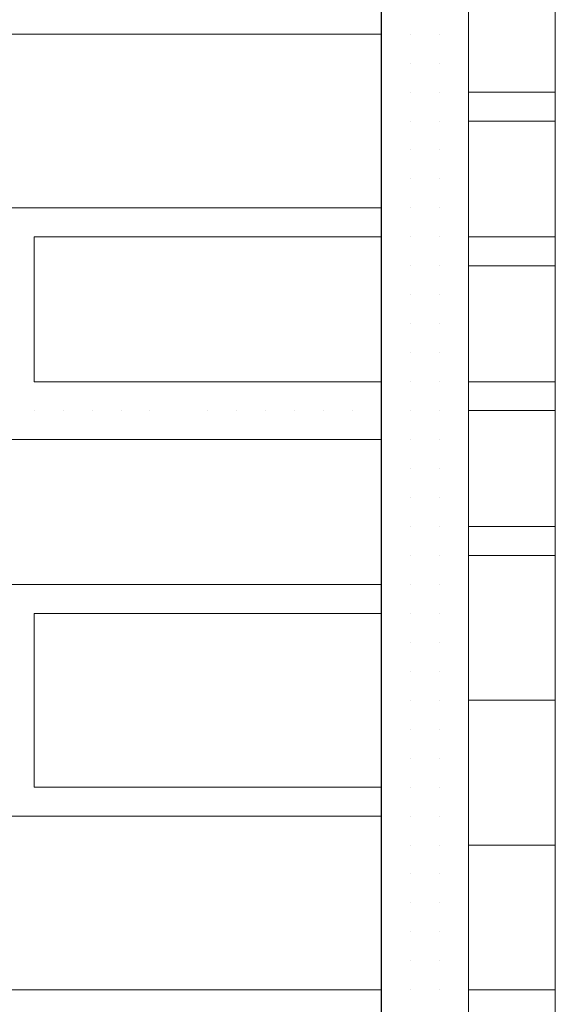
# Model space of a CAD drawing. Header units: metres. Extents: x 5.7 to 89.8, y 4 to 63.5.
# Tile 457 of 475: x 73.041 to 73.22, y 51.047 to 51.374. Entities that reach past the tile are written whole.
import ezdxf

# ---------------------------------------------------------------- set-up
doc = ezdxf.new("R2010")
doc.units = ezdxf.units.M
doc.header["$MEASUREMENT"] = 0
for name, color, linetype in [('PDF17_hatch-borshi', 7, 'Continuous'), ('PDF17_kaff', 7, 'Continuous'), ('PDF17_wall', 7, 'Continuous')]:
    doc.layers.add(name, color=color, linetype=linetype)

msp = doc.modelspace()

# ---------------------------------------------------------------- linework, layer by layer
at = {"layer": 'PDF17_hatch-borshi', "lineweight": 18}
for points in [[(72.93066, 51.36961), (73.16181, 51.36961)], [(73.05586, 51.36961), (73.05586, 51.36961)], [(73.06549, 51.36961), (73.06549, 51.36961)], [(73.08476, 51.36961), (73.08476, 51.36961)], [(73.11365, 51.36961), (73.11365, 51.36961)], [(73.11365, 51.36961), (73.11365, 51.36961)], [(73.13291, 51.36961), (73.13291, 51.36961)], [(73.14254, 51.36961), (73.14254, 51.36961)], [(73.15217, 51.36961), (73.15217, 51.36961)], [(73.15217, 51.36961), (73.15217, 51.36961)], [(73.16181, 51.36961), (73.16181, 51.36961)], [(73.16181, 51.36961), (73.16181, 51.36961)], [(73.16181, 51.36961), (73.16181, 51.36961)], [(73.17144, 51.36961), (73.17144, 51.36961)], [(73.17144, 51.36961), (73.17144, 51.36961)], [(73.17144, 51.36961), (73.17144, 51.36961)], [(73.17144, 51.36961), (73.17144, 51.36961)], [(73.18107, 51.36961), (73.18107, 51.36961)], [(73.18107, 51.36961), (73.18107, 51.36961)], [(73.18107, 51.36961), (73.18107, 51.36961)], [(73.1907, 51.36961), (73.1907, 51.36961)], [(73.1907, 51.36961), (73.1907, 51.36961)], [(73.1907, 51.36961), (73.1907, 51.36961)], [(73.1907, 51.36961), (73.1907, 51.36961)], [(73.16181, 51.35998), (73.16181, 51.35998)], [(73.16181, 51.35998), (73.16181, 51.35998)], [(73.16181, 51.35998), (73.16181, 51.35998)], [(73.17144, 51.35998), (73.17144, 51.35998)], [(73.17144, 51.35998), (73.17144, 51.35998)], [(73.17144, 51.35998), (73.17144, 51.35998)], [(73.17144, 51.35998), (73.17144, 51.35998)], [(73.18107, 51.35998), (73.18107, 51.35998)], [(73.18107, 51.35998), (73.18107, 51.35998)], [(73.18107, 51.35998), (73.18107, 51.35998)], [(73.18107, 51.35998), (73.18107, 51.35998)], [(73.1907, 51.35998), (73.1907, 51.35998)], [(73.1907, 51.35998), (73.1907, 51.35998)], [(73.1907, 51.35998), (73.1907, 51.35998)], [(73.1907, 51.35998), (73.1907, 51.35998)], [(73.16181, 51.35035), (73.16181, 51.35035)], [(73.16181, 51.35035), (73.16181, 51.35035)], [(73.17144, 51.35035), (73.17144, 51.35035)], [(73.17144, 51.35035), (73.17144, 51.35035)], [(73.17144, 51.35035), (73.17144, 51.35035)], [(73.18107, 51.35035), (73.18107, 51.35035)], [(73.18107, 51.35035), (73.18107, 51.35035)], [(73.18107, 51.35035), (73.18107, 51.35035)], [(73.1907, 51.35035), (73.1907, 51.35035)], [(73.1907, 51.35035), (73.1907, 51.35035)], [(73.1907, 51.35035), (73.1907, 51.35035)], [(73.1907, 51.35035), (73.1907, 51.35035)], [(73.16181, 51.34072), (73.16181, 51.34072)], [(73.16181, 51.34072), (73.16181, 51.34072)], [(73.16181, 51.34072), (73.16181, 51.34072)], [(73.17144, 51.34072), (73.17144, 51.34072)], [(73.17144, 51.34072), (73.17144, 51.34072)], [(73.17144, 51.34072), (73.17144, 51.34072)], [(73.17144, 51.34072), (73.17144, 51.34072)], [(73.18107, 51.34072), (73.18107, 51.34072)], [(73.18107, 51.34072), (73.18107, 51.34072)], [(73.18107, 51.34072), (73.18107, 51.34072)], [(73.18107, 51.34072), (73.18107, 51.34072)], [(73.1907, 51.34072), (73.1907, 51.34072)], [(73.1907, 51.34072), (73.1907, 51.34072)], [(73.1907, 51.34072), (73.1907, 51.34072)], [(73.1907, 51.34072), (73.1907, 51.34072)], [(73.16181, 51.33109), (73.16181, 51.33109)], [(73.16181, 51.33109), (73.16181, 51.33109)], [(73.16181, 51.33109), (73.16181, 51.33109)], [(73.16181, 51.33109), (73.16181, 51.33109)], [(73.17144, 51.33109), (73.17144, 51.33109)], [(73.17144, 51.33109), (73.17144, 51.33109)], [(73.17144, 51.33109), (73.17144, 51.33109)], [(73.17144, 51.33109), (73.17144, 51.33109)], [(73.18107, 51.33109), (73.18107, 51.33109)], [(73.18107, 51.33109), (73.18107, 51.33109)], [(73.18107, 51.33109), (73.18107, 51.33109)], [(73.18107, 51.33109), (73.18107, 51.33109)], [(73.1907, 51.33109), (73.1907, 51.33109)], [(73.1907, 51.33109), (73.1907, 51.33109)], [(73.1907, 51.33109), (73.1907, 51.33109)], [(73.1907, 51.33109), (73.1907, 51.33109)], [(73.16181, 51.32145), (73.16181, 51.32145)], [(73.17144, 51.32145), (73.17144, 51.32145)], [(73.17144, 51.32145), (73.17144, 51.32145)], [(73.18107, 51.32145), (73.18107, 51.32145)], [(73.18107, 51.32145), (73.18107, 51.32145)], [(73.18107, 51.32145), (73.18107, 51.32145)], [(73.18107, 51.32145), (73.18107, 51.32145)], [(73.1907, 51.32145), (73.1907, 51.32145)], [(73.1907, 51.32145), (73.1907, 51.32145)], [(73.1907, 51.32145), (73.1907, 51.32145)], [(73.16181, 51.31182), (72.93066, 51.31182)], [(73.04623, 51.31182), (73.04623, 51.31182)], [(73.04623, 51.31182), (73.04623, 51.31182)], [(73.05586, 51.31182), (73.05586, 51.31182)], [(73.05586, 51.31182), (73.05586, 51.31182)], [(73.06549, 51.31182), (73.06549, 51.31182)], [(73.06549, 51.31182), (73.06549, 51.31182)], [(73.07512, 51.31182), (73.07512, 51.31182)], [(73.08476, 51.31182), (73.08476, 51.31182)], [(73.09439, 51.31182), (73.09439, 51.31182)], [(73.09439, 51.31182), (73.09439, 51.31182)], [(73.11365, 51.31182), (73.11365, 51.31182)], [(73.12328, 51.31182), (73.12328, 51.31182)], [(73.12328, 51.31182), (73.12328, 51.31182)], [(73.14254, 51.31182), (73.14254, 51.31182)], [(73.15217, 51.31182), (73.15217, 51.31182)], [(73.15217, 51.31182), (73.15217, 51.31182)], [(73.16181, 51.31182), (73.16181, 51.31182)], [(73.16181, 51.31182), (73.16181, 51.31182)], [(73.16181, 51.31182), (73.16181, 51.31182)], [(73.17144, 51.31182), (73.17144, 51.31182)], [(73.17144, 51.31182), (73.17144, 51.31182)], [(73.17144, 51.31182), (73.17144, 51.31182)], [(73.17144, 51.31182), (73.17144, 51.31182)], [(73.18107, 51.31182), (73.18107, 51.31182)], [(73.18107, 51.31182), (73.18107, 51.31182)], [(73.18107, 51.31182), (73.18107, 51.31182)], [(73.1907, 51.31182), (73.1907, 51.31182)], [(73.1907, 51.31182), (73.1907, 51.31182)], [(73.1907, 51.31182), (73.1907, 51.31182)], [(73.16181, 51.25404), (73.04623, 51.25404), (73.04623, 51.30219), (73.16181, 51.30219)], [(73.04623, 51.30219), (73.04623, 51.30219)], [(73.06549, 51.30219), (73.06549, 51.30219)], [(73.11365, 51.30219), (73.11365, 51.30219)], [(73.13291, 51.30219), (73.13291, 51.30219)], [(73.15217, 51.30219), (73.15217, 51.30219)], [(73.16181, 51.30219), (73.16181, 51.30219)], [(73.16181, 51.30219), (73.16181, 51.30219)], [(73.17144, 51.30219), (73.17144, 51.30219)], [(73.17144, 51.30219), (73.17144, 51.30219)], [(73.17144, 51.30219), (73.17144, 51.30219)], [(73.17144, 51.30219), (73.17144, 51.30219)], [(73.18107, 51.30219), (73.18107, 51.30219)], [(73.18107, 51.30219), (73.18107, 51.30219)], [(73.1907, 51.30219), (73.1907, 51.30219)], [(73.1907, 51.30219), (73.1907, 51.30219)], [(73.1907, 51.30219), (73.1907, 51.30219)], [(73.1907, 51.30219), (73.1907, 51.30219)], [(73.04623, 51.29256), (73.04623, 51.29256)], [(73.04623, 51.29256), (73.04623, 51.29256)], [(73.16181, 51.29256), (73.16181, 51.29256)], [(73.16181, 51.29256), (73.16181, 51.29256)], [(73.17144, 51.29256), (73.17144, 51.29256)], [(73.17144, 51.29256), (73.17144, 51.29256)], [(73.17144, 51.29256), (73.17144, 51.29256)], [(73.18107, 51.29256), (73.18107, 51.29256)], [(73.18107, 51.29256), (73.18107, 51.29256)], [(73.18107, 51.29256), (73.18107, 51.29256)], [(73.18107, 51.29256), (73.18107, 51.29256)], [(73.18107, 51.29256), (73.18107, 51.29256)], [(73.1907, 51.29256), (73.1907, 51.29256)], [(73.1907, 51.29256), (73.1907, 51.29256)], [(73.1907, 51.29256), (73.1907, 51.29256)], [(73.16181, 51.28293), (73.16181, 51.28293)], [(73.17144, 51.28293), (73.17144, 51.28293)], [(73.17144, 51.28293), (73.17144, 51.28293)], [(73.17144, 51.28293), (73.17144, 51.28293)], [(73.17144, 51.28293), (73.17144, 51.28293)], [(73.18107, 51.28293), (73.18107, 51.28293)], [(73.1907, 51.28293), (73.1907, 51.28293)], [(73.1907, 51.28293), (73.1907, 51.28293)], [(73.1907, 51.28293), (73.1907, 51.28293)], [(73.04623, 51.2733), (73.04623, 51.2733)], [(73.04623, 51.2733), (73.04623, 51.2733)], [(73.16181, 51.2733), (73.16181, 51.2733)], [(73.16181, 51.2733), (73.16181, 51.2733)], [(73.16181, 51.2733), (73.16181, 51.2733)], [(73.16181, 51.2733), (73.16181, 51.2733)], [(73.17144, 51.2733), (73.17144, 51.2733)], [(73.17144, 51.2733), (73.17144, 51.2733)], [(73.18107, 51.2733), (73.18107, 51.2733)], [(73.18107, 51.2733), (73.18107, 51.2733)], [(73.18107, 51.2733), (73.18107, 51.2733)], [(73.18107, 51.2733), (73.18107, 51.2733)], [(73.18107, 51.2733), (73.18107, 51.2733)], [(73.1907, 51.2733), (73.1907, 51.2733)], [(73.1907, 51.2733), (73.1907, 51.2733)], [(73.1907, 51.2733), (73.1907, 51.2733)], [(73.16181, 51.26367), (73.16181, 51.26367)], [(73.16181, 51.26367), (73.16181, 51.26367)], [(73.16181, 51.26367), (73.16181, 51.26367)], [(73.17144, 51.26367), (73.17144, 51.26367)], [(73.17144, 51.26367), (73.17144, 51.26367)], [(73.17144, 51.26367), (73.17144, 51.26367)], [(73.17144, 51.26367), (73.17144, 51.26367)], [(73.18107, 51.26367), (73.18107, 51.26367)], [(73.18107, 51.26367), (73.18107, 51.26367)], [(73.18107, 51.26367), (73.18107, 51.26367)], [(73.1907, 51.26367), (73.1907, 51.26367)], [(73.1907, 51.26367), (73.1907, 51.26367)], [(73.1907, 51.26367), (73.1907, 51.26367)], [(73.1907, 51.26367), (73.1907, 51.26367)], [(73.04623, 51.25404), (73.04623, 51.25404)], [(73.04623, 51.25404), (73.04623, 51.25404)], [(73.04623, 51.25404), (73.04623, 51.25404)], [(73.07512, 51.25404), (73.07512, 51.25404)], [(73.08476, 51.25404), (73.08476, 51.25404)], [(73.16181, 51.25404), (73.16181, 51.25404)], [(73.16181, 51.25404), (73.16181, 51.25404)], [(73.16181, 51.25404), (73.16181, 51.25404)], [(73.16181, 51.25404), (73.16181, 51.25404)], [(73.17144, 51.25404), (73.17144, 51.25404)], [(73.17144, 51.25404), (73.17144, 51.25404)], [(73.18107, 51.25404), (73.18107, 51.25404)], [(73.18107, 51.25404), (73.18107, 51.25404)], [(73.18107, 51.25404), (73.18107, 51.25404)], [(73.1907, 51.25404), (73.1907, 51.25404)], [(73.04623, 51.2444), (73.04623, 51.2444)], [(73.04623, 51.2444), (73.04623, 51.2444)], [(73.05586, 51.2444), (73.05586, 51.2444)], [(73.05586, 51.2444), (73.05586, 51.2444)], [(73.06549, 51.2444), (73.06549, 51.2444)], [(73.06549, 51.2444), (73.06549, 51.2444)], [(73.07512, 51.2444), (73.07512, 51.2444)], [(73.08476, 51.2444), (73.08476, 51.2444)], [(73.08476, 51.2444), (73.08476, 51.2444)], [(73.10402, 51.2444), (73.10402, 51.2444)], [(73.11365, 51.2444), (73.11365, 51.2444)], [(73.11365, 51.2444), (73.11365, 51.2444)], [(73.12328, 51.2444), (73.12328, 51.2444)], [(73.12328, 51.2444), (73.12328, 51.2444)], [(73.13291, 51.2444), (73.13291, 51.2444)], [(73.14254, 51.2444), (73.14254, 51.2444)], [(73.14254, 51.2444), (73.14254, 51.2444)], [(73.15217, 51.2444), (73.15217, 51.2444)], [(73.15217, 51.2444), (73.15217, 51.2444)], [(73.16181, 51.2444), (73.16181, 51.2444)], [(73.17144, 51.2444), (73.17144, 51.2444)], [(73.17144, 51.2444), (73.17144, 51.2444)], [(73.17144, 51.2444), (73.17144, 51.2444)], [(73.17144, 51.2444), (73.17144, 51.2444)], [(73.17144, 51.2444), (73.17144, 51.2444)], [(73.18107, 51.2444), (73.18107, 51.2444)], [(73.18107, 51.2444), (73.18107, 51.2444)], [(73.18107, 51.2444), (73.18107, 51.2444)], [(73.1907, 51.2444), (73.1907, 51.2444)], [(73.1907, 51.2444), (73.1907, 51.2444)], [(73.1907, 51.2444), (73.1907, 51.2444)], [(73.1907, 51.2444), (73.1907, 51.2444)], [(73.1907, 51.2444), (73.1907, 51.2444)], [(73.16181, 51.23477), (72.93066, 51.23477)], [(73.05586, 51.23477), (73.05586, 51.23477)], [(73.16181, 51.23477), (73.16181, 51.23477)], [(73.16181, 51.23477), (73.16181, 51.23477)], [(73.16181, 51.23477), (73.16181, 51.23477)], [(73.16181, 51.23477), (73.16181, 51.23477)], [(73.17144, 51.23477), (73.17144, 51.23477)], [(73.17144, 51.23477), (73.17144, 51.23477)], [(73.18107, 51.23477), (73.18107, 51.23477)], [(73.18107, 51.23477), (73.18107, 51.23477)], [(73.18107, 51.23477), (73.18107, 51.23477)], [(73.18107, 51.23477), (73.18107, 51.23477)], [(73.1907, 51.23477), (73.1907, 51.23477)], [(73.1907, 51.23477), (73.1907, 51.23477)], [(73.16181, 51.22514), (73.16181, 51.22514)], [(73.17144, 51.22514), (73.17144, 51.22514)], [(73.17144, 51.22514), (73.17144, 51.22514)], [(73.17144, 51.22514), (73.17144, 51.22514)], [(73.17144, 51.22514), (73.17144, 51.22514)], [(73.18107, 51.22514), (73.18107, 51.22514)], [(73.18107, 51.22514), (73.18107, 51.22514)], [(73.1907, 51.22514), (73.1907, 51.22514)], [(73.1907, 51.22514), (73.1907, 51.22514)], [(73.1907, 51.22514), (73.1907, 51.22514)], [(73.1907, 51.22514), (73.1907, 51.22514)], [(73.16181, 51.21551), (73.16181, 51.21551)], [(73.16181, 51.21551), (73.16181, 51.21551)], [(73.16181, 51.21551), (73.16181, 51.21551)], [(73.16181, 51.21551), (73.16181, 51.21551)], [(73.17144, 51.21551), (73.17144, 51.21551)], [(73.17144, 51.21551), (73.17144, 51.21551)], [(73.18107, 51.21551), (73.18107, 51.21551)], [(73.18107, 51.21551), (73.18107, 51.21551)], [(73.18107, 51.21551), (73.18107, 51.21551)], [(73.18107, 51.21551), (73.18107, 51.21551)], [(73.1907, 51.21551), (73.1907, 51.21551)], [(73.1907, 51.21551), (73.1907, 51.21551)], [(73.1907, 51.21551), (73.1907, 51.21551)], [(73.16181, 51.20588), (73.16181, 51.20588)], [(73.16181, 51.20588), (73.16181, 51.20588)], [(73.17144, 51.20588), (73.17144, 51.20588)], [(73.17144, 51.20588), (73.17144, 51.20588)], [(73.17144, 51.20588), (73.17144, 51.20588)], [(73.17144, 51.20588), (73.17144, 51.20588)], [(73.18107, 51.20588), (73.18107, 51.20588)], [(73.18107, 51.20588), (73.18107, 51.20588)], [(73.18107, 51.20588), (73.18107, 51.20588)], [(73.1907, 51.20588), (73.1907, 51.20588)], [(73.1907, 51.20588), (73.1907, 51.20588)], [(73.1907, 51.20588), (73.1907, 51.20588)], [(73.1907, 51.20588), (73.1907, 51.20588)], [(73.16181, 51.19625), (73.16181, 51.19625)], [(73.16181, 51.19625), (73.16181, 51.19625)], [(73.17144, 51.19625), (73.17144, 51.19625)], [(73.17144, 51.19625), (73.17144, 51.19625)], [(73.18107, 51.19625), (73.18107, 51.19625)], [(73.18107, 51.19625), (73.18107, 51.19625)], [(73.18107, 51.19625), (73.18107, 51.19625)], [(73.1907, 51.19625), (73.1907, 51.19625)], [(73.1907, 51.19625), (73.1907, 51.19625)], [(73.1907, 51.19625), (73.1907, 51.19625)], [(73.1907, 51.19625), (73.1907, 51.19625)], [(73.16181, 51.18662), (72.93066, 51.18662)], [(73.04623, 51.18662), (73.04623, 51.18662)], [(73.05586, 51.18662), (73.05586, 51.18662)], [(73.05586, 51.18662), (73.05586, 51.18662)], [(73.06549, 51.18662), (73.06549, 51.18662)], [(73.07512, 51.18662), (73.07512, 51.18662)], [(73.09439, 51.18662), (73.09439, 51.18662)], [(73.12328, 51.18662), (73.12328, 51.18662)], [(73.14254, 51.18662), (73.14254, 51.18662)], [(73.16181, 51.18662), (73.16181, 51.18662)], [(73.17144, 51.18662), (73.17144, 51.18662)], [(73.17144, 51.18662), (73.17144, 51.18662)], [(73.17144, 51.18662), (73.17144, 51.18662)], [(73.17144, 51.18662), (73.17144, 51.18662)], [(73.18107, 51.18662), (73.18107, 51.18662)], [(73.18107, 51.18662), (73.18107, 51.18662)], [(73.1907, 51.18662), (73.1907, 51.18662)], [(73.1907, 51.18662), (73.1907, 51.18662)], [(73.16181, 51.17699), (73.04623, 51.17699), (73.04623, 51.1192), (73.16181, 51.1192)], [(73.04623, 51.17699), (73.04623, 51.17699)], [(73.04623, 51.17699), (73.04623, 51.17699)], [(73.06549, 51.17699), (73.06549, 51.17699)], [(73.06549, 51.17699), (73.06549, 51.17699)], [(73.08476, 51.17699), (73.08476, 51.17699)], [(73.09439, 51.17699), (73.09439, 51.17699)], [(73.11365, 51.17699), (73.11365, 51.17699)], [(73.11365, 51.17699), (73.11365, 51.17699)], [(73.12328, 51.17699), (73.12328, 51.17699)], [(73.13291, 51.17699), (73.13291, 51.17699)], [(73.15217, 51.17699), (73.15217, 51.17699)], [(73.15217, 51.17699), (73.15217, 51.17699)], [(73.15217, 51.17699), (73.15217, 51.17699)], [(73.16181, 51.17699), (73.16181, 51.17699)], [(73.16181, 51.17699), (73.16181, 51.17699)], [(73.16181, 51.17699), (73.16181, 51.17699)], [(73.16181, 51.17699), (73.16181, 51.17699)], [(73.16181, 51.17699), (73.16181, 51.17699)], [(73.17144, 51.17699), (73.17144, 51.17699)], [(73.17144, 51.17699), (73.17144, 51.17699)], [(73.17144, 51.17699), (73.17144, 51.17699)], [(73.18107, 51.17699), (73.18107, 51.17699)], [(73.18107, 51.17699), (73.18107, 51.17699)], [(73.18107, 51.17699), (73.18107, 51.17699)], [(73.18107, 51.17699), (73.18107, 51.17699)], [(73.1907, 51.17699), (73.1907, 51.17699)], [(73.1907, 51.17699), (73.1907, 51.17699)], [(73.1907, 51.17699), (73.1907, 51.17699)], [(73.1907, 51.17699), (73.1907, 51.17699)], [(73.16181, 51.16736), (73.16181, 51.16736)], [(73.17144, 51.16736), (73.17144, 51.16736)], [(73.17144, 51.16736), (73.17144, 51.16736)], [(73.17144, 51.16736), (73.17144, 51.16736)], [(73.17144, 51.16736), (73.17144, 51.16736)], [(73.18107, 51.16736), (73.18107, 51.16736)], [(73.18107, 51.16736), (73.18107, 51.16736)], [(73.18107, 51.16736), (73.18107, 51.16736)], [(73.1907, 51.16736), (73.1907, 51.16736)], [(73.1907, 51.16736), (73.1907, 51.16736)], [(73.1907, 51.16736), (73.1907, 51.16736)], [(73.04623, 51.15772), (73.04623, 51.15772)], [(73.04623, 51.15772), (73.04623, 51.15772)], [(73.16181, 51.15772), (73.16181, 51.15772)], [(73.16181, 51.15772), (73.16181, 51.15772)], [(73.16181, 51.15772), (73.16181, 51.15772)], [(73.17144, 51.15772), (73.17144, 51.15772)], [(73.17144, 51.15772), (73.17144, 51.15772)], [(73.17144, 51.15772), (73.17144, 51.15772)], [(73.18107, 51.15772), (73.18107, 51.15772)], [(73.18107, 51.15772), (73.18107, 51.15772)], [(73.18107, 51.15772), (73.18107, 51.15772)], [(73.1907, 51.15772), (73.1907, 51.15772)], [(73.1907, 51.15772), (73.1907, 51.15772)], [(73.04623, 51.14809), (73.04623, 51.14809)], [(73.16181, 51.14809), (73.16181, 51.14809)], [(73.16181, 51.14809), (73.16181, 51.14809)], [(73.16181, 51.14809), (73.16181, 51.14809)], [(73.16181, 51.14809), (73.16181, 51.14809)], [(73.17144, 51.14809), (73.17144, 51.14809)], [(73.17144, 51.14809), (73.17144, 51.14809)], [(73.17144, 51.14809), (73.17144, 51.14809)], [(73.17144, 51.14809), (73.17144, 51.14809)], [(73.18107, 51.14809), (73.18107, 51.14809)], [(73.18107, 51.14809), (73.18107, 51.14809)], [(73.18107, 51.14809), (73.18107, 51.14809)], [(73.1907, 51.14809), (73.1907, 51.14809)], [(73.1907, 51.14809), (73.1907, 51.14809)], [(73.1907, 51.14809), (73.1907, 51.14809)], [(73.04623, 51.13846), (73.04623, 51.13846)], [(73.16181, 51.13846), (73.16181, 51.13846)], [(73.16181, 51.13846), (73.16181, 51.13846)], [(73.17144, 51.13846), (73.17144, 51.13846)], [(73.17144, 51.13846), (73.17144, 51.13846)], [(73.17144, 51.13846), (73.17144, 51.13846)], [(73.17144, 51.13846), (73.17144, 51.13846)], [(73.18107, 51.13846), (73.18107, 51.13846)], [(73.18107, 51.13846), (73.18107, 51.13846)], [(73.18107, 51.13846), (73.18107, 51.13846)], [(73.18107, 51.13846), (73.18107, 51.13846)], [(73.1907, 51.13846), (73.1907, 51.13846)], [(73.1907, 51.13846), (73.1907, 51.13846)], [(73.1907, 51.13846), (73.1907, 51.13846)], [(73.1907, 51.13846), (73.1907, 51.13846)], [(73.04623, 51.12883), (73.04623, 51.12883)], [(73.04623, 51.12883), (73.04623, 51.12883)], [(73.04623, 51.12883), (73.04623, 51.12883)], [(73.16181, 51.12883), (73.16181, 51.12883)], [(73.16181, 51.12883), (73.16181, 51.12883)], [(73.16181, 51.12883), (73.16181, 51.12883)], [(73.16181, 51.12883), (73.16181, 51.12883)], [(73.17144, 51.12883), (73.17144, 51.12883)], [(73.17144, 51.12883), (73.17144, 51.12883)], [(73.18107, 51.12883), (73.18107, 51.12883)], [(73.18107, 51.12883), (73.18107, 51.12883)], [(73.1907, 51.12883), (73.1907, 51.12883)], [(73.1907, 51.12883), (73.1907, 51.12883)], [(73.1907, 51.12883), (73.1907, 51.12883)], [(73.04623, 51.1192), (73.04623, 51.1192)], [(73.04623, 51.1192), (73.04623, 51.1192)], [(73.05586, 51.1192), (73.05586, 51.1192)], [(73.05586, 51.1192), (73.05586, 51.1192)], [(73.06549, 51.1192), (73.06549, 51.1192)], [(73.07512, 51.1192), (73.07512, 51.1192)], [(73.07512, 51.1192), (73.07512, 51.1192)], [(73.08476, 51.1192), (73.08476, 51.1192)], [(73.08476, 51.1192), (73.08476, 51.1192)], [(73.10402, 51.1192), (73.10402, 51.1192)], [(73.12328, 51.1192), (73.12328, 51.1192)], [(73.12328, 51.1192), (73.12328, 51.1192)], [(73.14254, 51.1192), (73.14254, 51.1192)], [(73.15217, 51.1192), (73.15217, 51.1192)], [(73.17144, 51.1192), (73.17144, 51.1192)], [(73.17144, 51.1192), (73.17144, 51.1192)], [(73.17144, 51.1192), (73.17144, 51.1192)], [(73.18107, 51.1192), (73.18107, 51.1192)], [(73.18107, 51.1192), (73.18107, 51.1192)], [(73.18107, 51.1192), (73.18107, 51.1192)], [(73.18107, 51.1192), (73.18107, 51.1192)], [(73.1907, 51.1192), (73.1907, 51.1192)], [(73.1907, 51.1192), (73.1907, 51.1192)], [(73.1907, 51.1192), (73.1907, 51.1192)], [(72.93066, 51.10957), (73.16181, 51.10957)], [(73.05586, 51.10957), (73.05586, 51.10957)], [(73.06549, 51.10957), (73.06549, 51.10957)], [(73.08476, 51.10957), (73.08476, 51.10957)], [(73.11365, 51.10957), (73.11365, 51.10957)], [(73.11365, 51.10957), (73.11365, 51.10957)], [(73.13291, 51.10957), (73.13291, 51.10957)], [(73.14254, 51.10957), (73.14254, 51.10957)], [(73.15217, 51.10957), (73.15217, 51.10957)], [(73.16181, 51.10957), (73.16181, 51.10957)], [(73.16181, 51.10957), (73.16181, 51.10957)], [(73.16181, 51.10957), (73.16181, 51.10957)], [(73.17144, 51.10957), (73.17144, 51.10957)], [(73.17144, 51.10957), (73.17144, 51.10957)], [(73.17144, 51.10957), (73.17144, 51.10957)], [(73.17144, 51.10957), (73.17144, 51.10957)], [(73.18107, 51.10957), (73.18107, 51.10957)], [(73.18107, 51.10957), (73.18107, 51.10957)], [(73.18107, 51.10957), (73.18107, 51.10957)], [(73.18107, 51.10957), (73.18107, 51.10957)], [(73.1907, 51.10957), (73.1907, 51.10957)], [(73.1907, 51.10957), (73.1907, 51.10957)], [(73.1907, 51.10957), (73.1907, 51.10957)], [(73.1907, 51.10957), (73.1907, 51.10957)], [(73.16181, 51.09994), (73.16181, 51.09994)], [(73.17144, 51.09994), (73.17144, 51.09994)], [(73.17144, 51.09994), (73.17144, 51.09994)], [(73.18107, 51.09994), (73.18107, 51.09994)], [(73.18107, 51.09994), (73.18107, 51.09994)], [(73.1907, 51.09994), (73.1907, 51.09994)], [(73.1907, 51.09994), (73.1907, 51.09994)], [(73.1907, 51.09994), (73.1907, 51.09994)], [(73.16181, 51.09031), (73.16181, 51.09031)], [(73.16181, 51.09031), (73.16181, 51.09031)], [(73.16181, 51.09031), (73.16181, 51.09031)], [(73.17144, 51.09031), (73.17144, 51.09031)], [(73.17144, 51.09031), (73.17144, 51.09031)], [(73.17144, 51.09031), (73.17144, 51.09031)], [(73.17144, 51.09031), (73.17144, 51.09031)], [(73.18107, 51.09031), (73.18107, 51.09031)], [(73.18107, 51.09031), (73.18107, 51.09031)], [(73.18107, 51.09031), (73.18107, 51.09031)], [(73.18107, 51.09031), (73.18107, 51.09031)], [(73.1907, 51.09031), (73.1907, 51.09031)], [(73.1907, 51.09031), (73.1907, 51.09031)], [(73.1907, 51.09031), (73.1907, 51.09031)], [(73.16181, 51.08067), (73.16181, 51.08067)], [(73.17144, 51.08067), (73.17144, 51.08067)], [(73.17144, 51.08067), (73.17144, 51.08067)], [(73.17144, 51.08067), (73.17144, 51.08067)], [(73.18107, 51.08067), (73.18107, 51.08067)], [(73.18107, 51.08067), (73.18107, 51.08067)], [(73.18107, 51.08067), (73.18107, 51.08067)], [(73.1907, 51.08067), (73.1907, 51.08067)], [(73.1907, 51.08067), (73.1907, 51.08067)], [(73.1907, 51.08067), (73.1907, 51.08067)], [(73.16181, 51.07104), (73.16181, 51.07104)], [(73.16181, 51.07104), (73.16181, 51.07104)], [(73.17144, 51.07104), (73.17144, 51.07104)], [(73.17144, 51.07104), (73.17144, 51.07104)], [(73.17144, 51.07104), (73.17144, 51.07104)], [(73.18107, 51.07104), (73.18107, 51.07104)], [(73.18107, 51.07104), (73.18107, 51.07104)], [(73.1907, 51.07104), (73.1907, 51.07104)], [(73.1907, 51.07104), (73.1907, 51.07104)], [(73.1907, 51.07104), (73.1907, 51.07104)], [(73.1907, 51.07104), (73.1907, 51.07104)], [(73.16181, 51.06141), (73.16181, 51.06141)], [(73.16181, 51.06141), (73.16181, 51.06141)], [(73.16181, 51.06141), (73.16181, 51.06141)], [(73.17144, 51.06141), (73.17144, 51.06141)], [(73.17144, 51.06141), (73.17144, 51.06141)], [(73.17144, 51.06141), (73.17144, 51.06141)], [(73.18107, 51.06141), (73.18107, 51.06141)], [(73.18107, 51.06141), (73.18107, 51.06141)], [(73.18107, 51.06141), (73.18107, 51.06141)], [(73.18107, 51.06141), (73.18107, 51.06141)], [(73.1907, 51.06141), (73.1907, 51.06141)], [(73.1907, 51.06141), (73.1907, 51.06141)], [(73.16181, 51.05178), (72.93066, 51.05178)], [(73.04623, 51.05178), (73.04623, 51.05178)], [(73.04623, 51.05178), (73.04623, 51.05178)], [(73.05586, 51.05178), (73.05586, 51.05178)], [(73.05586, 51.05178), (73.05586, 51.05178)], [(73.06549, 51.05178), (73.06549, 51.05178)], [(73.06549, 51.05178), (73.06549, 51.05178)], [(73.07512, 51.05178), (73.07512, 51.05178)], [(73.08476, 51.05178), (73.08476, 51.05178)], [(73.09439, 51.05178), (73.09439, 51.05178)], [(73.09439, 51.05178), (73.09439, 51.05178)], [(73.11365, 51.05178), (73.11365, 51.05178)], [(73.12328, 51.05178), (73.12328, 51.05178)], [(73.12328, 51.05178), (73.12328, 51.05178)], [(73.13291, 51.05178), (73.13291, 51.05178)], [(73.14254, 51.05178), (73.14254, 51.05178)], [(73.15217, 51.05178), (73.15217, 51.05178)], [(73.15217, 51.05178), (73.15217, 51.05178)], [(73.16181, 51.05178), (73.16181, 51.05178)], [(73.16181, 51.05178), (73.16181, 51.05178)], [(73.16181, 51.05178), (73.16181, 51.05178)], [(73.17144, 51.05178), (73.17144, 51.05178)], [(73.17144, 51.05178), (73.17144, 51.05178)], [(73.17144, 51.05178), (73.17144, 51.05178)], [(73.18107, 51.05178), (73.18107, 51.05178)], [(73.18107, 51.05178), (73.18107, 51.05178)], [(73.1907, 51.05178), (73.1907, 51.05178)], [(73.1907, 51.05178), (73.1907, 51.05178)], [(73.1907, 51.05178), (73.1907, 51.05178)]]:
    msp.add_lwpolyline(points, dxfattribs=at)
at = {"layer": 'PDF17_kaff', "lineweight": 20}
for points in [[(73.1907, 52.00527), (73.1907, 49.70341)], [(73.1907, 51.35035), (73.21959, 51.35035)], [(73.21959, 51.35035), (73.21959, 51.35035)], [(73.21959, 51.34072), (73.21959, 51.30219), (73.1907, 51.30219)], [(73.21959, 51.30219), (73.21959, 51.29256)], [(73.1907, 51.29256), (73.21959, 51.29256), (73.21959, 51.25404), (73.21959, 51.2444), (73.1907, 51.2444), (73.21959, 51.2444), (73.21959, 51.20588), (73.1907, 51.20588)], [(73.1907, 51.25404), (73.21959, 51.25404), (73.21959, 51.2444)], [(73.21959, 51.25404), (73.21959, 51.25404)], [(73.21959, 51.20588), (73.21959, 51.19625)], [(73.1907, 51.19625), (73.21959, 51.19625), (73.21959, 51.14809), (73.1907, 51.14809), (73.21959, 51.14809)], [(73.21959, 51.15772), (73.21959, 51.15772)], [(73.1907, 51.14809), (73.21959, 51.14809), (73.21959, 51.09994), (73.1907, 51.09994), (73.21959, 51.09994)], [(73.21959, 51.14809), (73.21959, 51.14809)], [(73.21959, 51.14809), (73.21959, 51.14809)], [(73.21959, 51.09994), (73.21959, 51.09994)], [(73.21959, 51.05178), (73.21959, 51.09994), (73.21959, 51.05178)], [(73.1907, 51.05178), (73.21959, 51.05178)]]:
    msp.add_lwpolyline(points, dxfattribs=at)
for points in [[(73.1907, 51.38887), (73.21959, 51.38887), (73.21959, 51.35035), (73.21959, 51.34072), (73.1907, 51.34072), (73.21959, 51.34072), (73.21959, 51.35035), (73.21959, 51.38887), (73.21959, 51.3985), (73.21959, 51.38887)], [(73.1907, 51.05178), (73.21959, 51.05178), (73.21959, 51.00362), (73.1907, 51.00362), (73.21959, 51.00362), (73.21959, 51.05178)]]:
    msp.add_lwpolyline(points, close=True, dxfattribs=at)
at = {"layer": 'PDF17_wall', "lineweight": 25}
msp.add_lwpolyline([(73.16181, 49.42411), (73.16181, 49.75157), (73.16181, 52.00527), (72.93066, 52.00527), (72.93066, 49.73231)], dxfattribs=at)

doc.saveas('drawing.dxf')
